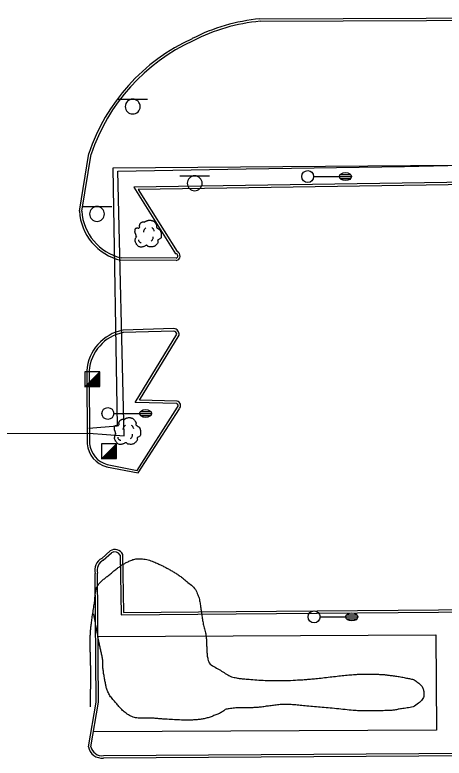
# Model space of a CAD drawing. Extents: x 2145380 to 2156929, y 139568 to 149130.
# Drawn here: x 2152300.4 to 2152408.4, y 142581.5 to 142768.5 of the extents above; entities that cross this region are included whole.
import ezdxf

# ---------------------------------------------------------------- set-up
doc = ezdxf.new("R2010")
doc.units = 0
for name, color, linetype in [('TOPO_Curb Back', 7, 'Continuous'), ('TOPO_Fence', 7, 'Continuous'), ('TOPO_Light Pole', 7, 'Continuous'), ('TOPO_Misc', 7, 'Continuous'), ('TOPO_Sidewalk', 7, 'Continuous'), ('TOPO_Sign', 7, 'Continuous'), ('TOPO_Tree', 7, 'Continuous'), ('TOPO_Tree Line', 7, 'Continuous')]:
    doc.layers.add(name, color=color, linetype=linetype)

# ---------------------------------------------------------------- blocks, each defined once
blk = doc.blocks.new('LP')
at = {"layer": 'TOPO_Light Pole'}
blk.add_line((3.81, 0), (20.32, 0), dxfattribs=at)
for points in [[(20.32, 0), (27.94, 0)], [(20.32, 0), (23.5, 0)], [(20.83, 1.27), (27.43, 1.27)], [(20.83, 1.27), (23.5, 1.27)], [(23.71, 1.27), (27.43, 1.27)], [(23.71, 0), (27.94, 0)], [(20.83, -1.27), (27.43, -1.27)], [(20.83, -1.27), (23.5, -1.27)], [(23.71, -1.27), (27.43, -1.27)]]:
    blk.add_lwpolyline(points, dxfattribs=at)
blk.add_circle((0, 0), 3.81, dxfattribs=at)
blk.add_ellipse((24.13, 0), major_axis=(3.81, 0), ratio=0.666667, dxfattribs=at)
blk = doc.blocks.new('TREE')
at = {"layer": 'TOPO_Tree'}
for points in [[(-3.49, 17.6), (-3.07, 18.27), (-2.58, 18.8), (-1.9, 19.19), (-1.05, 19.68), (-0.19, 19.96), (0.74, 20.24), (1.62, 20.51), (2.51, 20.82), (3.39, 20.77), (4.1, 20.73), (4.8, 20.47), (5.51, 20.24), (6.43, 19.95), (7.32, 19.73), (8.15, 19.19), (9.36, 18.4), (10.02, 17.21), (10.8, 16.01), (11.24, 15.33), (11.58, 14.62), (11.86, 13.89), (12.17, 13.08), (11.37, 12.02), (11.86, 11.25), (12, 11.03), (12.18, 10.86), (12.39, 10.72), (12.91, 10.35), (13.45, 10.02), (13.97, 9.66), (14.7, 9.16), (15.41, 8.68), (16.09, 8.07), (16.7, 7.53), (16.93, 6.73), (17.15, 5.95), (17.59, 4.38), (17.71, 2.77), (17.68, 1.19), (17.65, -0.25), (17.83, -2.22), (16.62, -3.04), (15.47, -3.83), (14.31, -4.58), (13.16, -5.35)], [(-14.07, -0.4), (-14.17, 0.5), (-14.37, 1.38), (-14.6, 2.25), (-14.84, 3.17), (-15.47, 3.96), (-15.66, 4.9), (-15.8, 5.59), (-15.71, 6.31), (-15.66, 7.01), (-15.6, 7.91), (-15.72, 8.8), (-15.13, 9.66), (-14.62, 10.42), (-13.76, 10.49), (-13.02, 10.72), (-12.18, 10.98), (-11.06, 10), (-10.37, 10.72), (-9.4, 11.74), (-10.29, 13.28), (-9.84, 14.42), (-9.56, 15.15), (-9.32, 15.89), (-8.78, 16.54), (-8.18, 17.26), (-7.5, 17.68), (-6.67, 18.13), (-6.14, 18.41), (-5.61, 18.61), (-5.08, 18.66), (-4.55, 18.71), (-4.02, 18.54), (-3.49, 18.13)], [(-4.21, 5.09), (-4.46, 6.09), (-4.3, 7.21), (-3.84, 8.21), (-3.33, 9.34), (-2.71, 10.27), (-1.64, 10.97)], [(5.89, 11.15), (6.5, 10.68), (6.96, 10.17), (7.36, 9.5), (7.93, 8.56), (8.31, 7.6), (8.46, 6.56)], [(13.16, -5.34), (13.25, -5.81), (13.36, -6.28), (13.45, -6.75), (13.76, -8.52), (12.24, -10.03), (10.8, -11.51), (9.98, -12.34), (9.13, -12.77), (8.15, -13.1), (5.97, -13.83), (3.32, -13.56), (1.27, -13.1), (0.49, -12.92), (-0.06, -11.44), (-0.84, -11.51), (-2.04, -11.61), (-3.28, -12.78), (-4.55, -13.1), (-6.06, -13.47), (-7.77, -14.03), (-9.31, -13.62), (-11.36, -13.09), (-12.84, -11.41), (-14.07, -9.39), (-15.32, -7.35), (-15.61, -5.13), (-15.13, -3.04), (-14.87, -1.89), (-13.91, -0.75), (-13.54, 0.13)], [(-11.38, -4.46), (-11.47, -5.41), (-11.03, -6.32), (-10.09, -7.22), (-9.3, -7.97), (-8.49, -8.26), (-7.7, -8.14)], [(4.79, -6.29), (5.71, -5.66), (6.3, -4.92), (6.81, -3.91), (7.36, -2.81), (7.63, -1.7), (7.54, -0.6)]]:
    blk.add_open_spline(points, degree=3, dxfattribs=at)

msp = doc.modelspace()

# ---------------------------------------------------------------- linework, layer by layer
at = {"layer": 'TOPO_Curb Back'}
for p, q in [((2152340.41, 142689.55), (2152327.58, 142689.15)), ((2152340.39, 142688.95), (2152327.64, 142688.55)), ((2152330.67, 142670.97), (2152341.1, 142688.14)), ((2152331.72, 142671.54), (2152341.68, 142687.95)), ((2152318.5, 142678.94), (2152318.59, 142660.58)), ((2152319.1, 142678.92), (2152319.19, 142660.61)), ((2152341.18, 142671.31), (2152331.72, 142671.54)), ((2152341.1, 142670.71), (2152330.67, 142670.97)), ((2152331.13, 142653.91), (2152341.33, 142669.79)), ((2152331.42, 142653.25), (2152341.8, 142669.42)), ((2152323.48, 142654.81), (2152331.42, 142653.25)), ((2152323.62, 142655.39), (2152331.13, 142653.91))]:
    msp.add_line(p, q, dxfattribs=at)
for points in [[(2152362.04, 142767.5), (2152424.8, 142767.76), (2152494.93, 142768.49), (2152577.74, 142768.29)], [(2152362.07, 142766.9), (2152424.81, 142767.16), (2152494.94, 142767.89), (2152577.74, 142767.69)], [(2152316.62, 142719.15), (2152318.99, 142733.62)], [(2152317.22, 142719.12), (2152319.57, 142733.48)], [(2152485.22, 142709.89), (2152474.16, 142727.17), (2152448.34, 142726.94), (2152330.32, 142725.17), (2152340.83, 142708.41)], [(2152484.73, 142709.54), (2152473.83, 142726.57), (2152448.34, 142726.34), (2152331.39, 142724.59), (2152341.2, 142708.94)], [(2152340.94, 142707.31), (2152327.13, 142707.35)], [(2152341, 142706.71), (2152327.06, 142706.75)], [(2152322.24, 142631.77), (2152324.33, 142633.67)], [(2152322.59, 142631.28), (2152324.69, 142633.18)], [(2152326.91, 142632.6), (2152327.11, 142617.52), (2152356.02, 142617.8), (2152406.97, 142618.22), (2152467.97, 142619.02)], [(2152327.51, 142632.75), (2152327.7, 142618.13), (2152356.02, 142618.4), (2152406.96, 142618.82), (2152467.96, 142619.62)], [(2152318.9, 142584.38), (2152320.81, 142595.6), (2152320.57, 142627.96)], [(2152319.51, 142584.39), (2152321.41, 142595.55), (2152321.17, 142628.04)], [(2152481.27, 142583.1), (2152322.68, 142582.13)], [(2152481.27, 142582.5), (2152322.72, 142581.53)]]:
    msp.add_lwpolyline(points, dxfattribs=at)
for centre, radius, start, end in [((2152366.6, 142720.23), 47.49, 95.5113, 117.0959), ((2152366.6, 142720.23), 46.89, 95.5449, 117.1117), ((2152365.32, 142718.08), 48.86, 114.6102, 161.4562), ((2152365.32, 142718.08), 48.26, 114.5946, 161.3991), ((2152330.16, 142719.96), 13.57, 183.3919, 256.7675), ((2152330.16, 142719.96), 12.97, 183.6837, 256.4677), ((2152340.8, 142707.85), 1.16, 280.2391, 69.4124), ((2152340.8, 142707.85), 0.561, 284.8246, 86.8954), ((2152329.63, 142678.18), 11.16, 100.6084, 176.1108), ((2152329.63, 142678.18), 10.56, 100.8563, 175.9935), ((2152340.29, 142688.15), 0.806, 359.5503, 83.3562), ((2152340.29, 142688.15), 1.41, 351.9489, 85.4015), ((2152340.94, 142670.19), 0.55, 314.5097, 72.9671), ((2152340.94, 142670.19), 1.15, 318.4688, 77.8051), ((2152325.13, 142661.16), 6.56, 185.0225, 255.5198), ((2152325.13, 142661.16), 5.96, 185.2549, 255.3541), ((2152325.51, 142631.77), 2.23, 26.0128, 121.8424), ((2152325.51, 142631.77), 1.63, 30.3971, 120.0734), ((2152323.9, 142628.77), 3.43, 119.0282, 193.6458), ((2152323.9, 142628.77), 2.83, 117.6925, 194.9875), ((2152322.32, 142584.98), 3.47, 189.8793, 276.6057), ((2152322.32, 142584.98), 2.87, 191.8489, 277.2248)]:
    msp.add_arc(centre, radius, start, end, dxfattribs=at)
at = {"layer": 'TOPO_Fence'}
for points in [[(2152252.48, 142729.16), (2152254.34, 142663.04), (2152319, 142663.22), (2152327.85, 142662.59), (2152326.29, 142729.13), (2152358.55, 142729.8), (2152398.39, 142730.38), (2152438.48, 142731.27), (2152495.65, 142731.84), (2152495.56, 142680.21), (2152496.94, 142610.04)], [(2152496.78, 142619.95), (2152496.1, 142731.29), (2152325, 142729.94), (2152326.12, 142665.05), (2152319.02, 142664.43)]]:
    msp.add_lwpolyline(points, dxfattribs=at)
at = {"layer": 'TOPO_Misc'}
for p, q in [((2152318.03, 142674.95), (2152321.77, 142678.7)), ((2152320.05, 142676.98), (2152321.77, 142676.98)), ((2152320.24, 142677.17), (2152321.77, 142677.17)), ((2152320.43, 142677.35), (2152321.77, 142677.35)), ((2152320.62, 142677.54), (2152321.77, 142677.54)), ((2152320.8, 142677.72), (2152321.77, 142677.72)), ((2152320.99, 142677.91), (2152321.77, 142677.91)), ((2152321.18, 142678.11), (2152321.77, 142678.11)), ((2152321.37, 142678.29), (2152321.77, 142678.29)), ((2152321.56, 142678.48), (2152321.77, 142678.48)), ((2152321.74, 142678.66), (2152321.77, 142678.66)), ((2152318.19, 142675.11), (2152321.78, 142675.11)), ((2152318.38, 142675.3), (2152321.78, 142675.3)), ((2152318.56, 142675.48), (2152321.78, 142675.48)), ((2152318.75, 142675.67), (2152321.78, 142675.67)), ((2152318.94, 142675.86), (2152321.78, 142675.86)), ((2152319.13, 142676.05), (2152321.78, 142676.05)), ((2152319.32, 142676.24), (2152321.78, 142676.24)), ((2152319.5, 142676.42), (2152321.77, 142676.42)), ((2152319.69, 142676.61), (2152321.77, 142676.61)), ((2152319.87, 142676.8), (2152321.77, 142676.8)), ((2152322.21, 142656.84), (2152325.94, 142660.59)), ((2152325.54, 142660.18), (2152325.94, 142660.18)), ((2152325.73, 142660.37), (2152325.94, 142660.37)), ((2152325.91, 142660.55), (2152325.94, 142660.55)), ((2152323.67, 142658.31), (2152325.94, 142658.31)), ((2152323.86, 142658.5), (2152325.94, 142658.5)), ((2152324.05, 142658.69), (2152325.94, 142658.69)), ((2152324.23, 142658.87), (2152325.94, 142658.87)), ((2152324.42, 142659.06), (2152325.94, 142659.06)), ((2152324.6, 142659.24), (2152325.94, 142659.24)), ((2152324.79, 142659.43), (2152325.94, 142659.43)), ((2152324.97, 142659.62), (2152325.94, 142659.62)), ((2152325.16, 142659.81), (2152325.94, 142659.81)), ((2152325.36, 142660), (2152325.94, 142660)), ((2152322.36, 142657), (2152325.95, 142657)), ((2152322.55, 142657.19), (2152325.95, 142657.19)), ((2152322.73, 142657.37), (2152325.95, 142657.37)), ((2152322.92, 142657.57), (2152325.95, 142657.57)), ((2152323.11, 142657.75), (2152325.95, 142657.75)), ((2152323.3, 142657.94), (2152325.95, 142657.94)), ((2152323.49, 142658.13), (2152325.95, 142658.13))]:
    msp.add_line(p, q, dxfattribs=at)
for points in [[(2152321.78, 142674.96), (2152321.77, 142678.7), (2152318.03, 142678.69), (2152318.03, 142674.95), (2152321.78, 142674.96)], [(2152325.95, 142656.85), (2152325.94, 142660.59), (2152322.2, 142660.58), (2152322.21, 142656.84), (2152325.95, 142656.85)]]:
    msp.add_lwpolyline(points, dxfattribs=at)
at = {"layer": 'TOPO_Sidewalk'}
msp.add_lwpolyline([(2152321.29, 142612.07), (2152406.26, 142612.52), (2152406.42, 142588.56), (2152320.15, 142588.13)], dxfattribs=at)
at = {"layer": 'TOPO_Sign'}
for points in [[(2152326.3, 142747.3), (2152333.79, 142747.3)], [(2152330.05, 142747.3), (2152330.05, 142747.3)], [(2152328.18, 142745.43), (2152328.18, 142745.43)], [(2152331.92, 142745.43), (2152331.92, 142745.43)], [(2152330.05, 142743.56), (2152330.05, 142743.56)], [(2152341.88, 142728), (2152349.37, 142728)], [(2152345.63, 142728), (2152345.63, 142728)], [(2152343.76, 142726.13), (2152343.76, 142726.13)], [(2152347.5, 142726.13), (2152347.5, 142726.13)], [(2152345.63, 142724.26), (2152345.63, 142724.26)], [(2152317.31, 142720.28), (2152324.8, 142720.29)], [(2152321.06, 142720.28), (2152321.06, 142720.28)], [(2152319.19, 142718.41), (2152319.19, 142718.41)], [(2152322.93, 142718.41), (2152322.93, 142718.41)], [(2152321.06, 142716.54), (2152321.06, 142716.54)]]:
    msp.add_lwpolyline(points, dxfattribs=at)
for centre, start, end in [((2152330.05, 142745.43), 90, 180), ((2152330.05, 142745.43), 360, 90), ((2152330.05, 142745.43), 180, 270), ((2152330.05, 142745.43), 270, 0), ((2152345.63, 142726.13), 90, 180), ((2152345.63, 142726.13), 360, 90), ((2152345.63, 142726.13), 180, 270), ((2152345.63, 142726.13), 270, 0), ((2152321.06, 142718.41), 90, 180), ((2152321.06, 142718.41), 360, 90), ((2152321.06, 142718.41), 180, 270), ((2152321.06, 142718.41), 270, 0)]:
    msp.add_arc(centre, 1.87, start, end, dxfattribs=at)
at = {"layer": 'TOPO_Tree Line'}
msp.add_open_spline([(2152319.42, 142594.45), (2152319.43, 142595.51), (2152319.43, 142596.57), (2152319.44, 142597.63), (2152319.44, 142598.76), (2152319.54, 142599.89), (2152319.53, 142601.01), (2152319.52, 142601.85), (2152319.51, 142602.69), (2152319.49, 142603.53), (2152319.47, 142604.45), (2152319.45, 142605.38), (2152319.43, 142606.31), (2152319.4, 142607.41), (2152319.37, 142608.51), (2152319.34, 142609.61), (2152319.31, 142610.6), (2152319.34, 142611.59), (2152319.39, 142612.58), (2152319.45, 142613.71), (2152319.57, 142614.83), (2152319.72, 142615.96), (2152319.92, 142617.51), (2152320.19, 142619.06), (2152320.41, 142620.61), (2152320.54, 142621.5), (2152320.56, 142622.4), (2152320.69, 142623.29), (2152320.82, 142624.16), (2152321.23, 142625.01), (2152321.86, 142625.66), (2152322.55, 142626.35), (2152323.27, 142626.94), (2152324.02, 142627.54), (2152324.89, 142628.25), (2152325.76, 142628.94), (2152326.66, 142629.61), (2152327.33, 142630.12), (2152328.01, 142630.51), (2152328.82, 142630.9), (2152329.83, 142631.38), (2152330.84, 142631.68), (2152331.84, 142631.64), (2152333.21, 142631.59), (2152334.57, 142631.22), (2152335.94, 142630.63), (2152336.82, 142630.25), (2152337.59, 142629.87), (2152338.39, 142629.43), (2152339.23, 142628.98), (2152340.04, 142628.52), (2152340.85, 142628.02), (2152341.73, 142627.49), (2152342.52, 142626.85), (2152343.33, 142626.19), (2152344.5, 142625.25), (2152345.69, 142624.29), (2152346.29, 142622.88), (2152346.79, 142621.72), (2152346.97, 142620.52), (2152347.16, 142619.3), (2152347.34, 142618.16), (2152347.47, 142617.01), (2152347.66, 142615.87), (2152347.88, 142614.61), (2152348.34, 142613.39), (2152348.49, 142612.12), (2152348.61, 142611.17), (2152348.6, 142610.21), (2152348.66, 142609.25), (2152348.72, 142608.32), (2152348.72, 142607.39), (2152348.95, 142606.47), (2152349.3, 142605.06), (2152350.85, 142604.39), (2152352.1, 142603.6), (2152353.33, 142602.82), (2152354.51, 142602.04), (2152355.9, 142601.75), (2152356.83, 142601.56), (2152357.76, 142601.45), (2152358.7, 142601.39), (2152360.76, 142601.24), (2152362.81, 142601.06), (2152364.88, 142601.04), (2152367.31, 142601.01), (2152369.75, 142601.06), (2152372.18, 142601.21), (2152373.47, 142601.29), (2152374.76, 142601.39), (2152376.04, 142601.52), (2152377.85, 142601.71), (2152379.65, 142601.94), (2152381.46, 142602.13), (2152383.11, 142602.31), (2152384.76, 142602.48), (2152386.42, 142602.59), (2152387.37, 142602.65), (2152388.32, 142602.63), (2152389.26, 142602.63), (2152390.41, 142602.62), (2152391.55, 142602.61), (2152392.69, 142602.55), (2152393.53, 142602.5), (2152394.36, 142602.39), (2152395.2, 142602.29), (2152396.45, 142602.14), (2152397.68, 142601.9), (2152398.92, 142601.66), (2152399.92, 142601.46), (2152400.84, 142601.28), (2152401.77, 142600.56), (2152402.58, 142599.93), (2152403.07, 142599.09), (2152403.2, 142598.31), (2152403.37, 142597.37), (2152402.95, 142596.15), (2152401.97, 142595.37), (2152400.53, 142594.23), (2152399.07, 142594.17), (2152397.53, 142593.91), (2152396.6, 142593.75), (2152395.67, 142593.55), (2152394.73, 142593.51), (2152393.02, 142593.43), (2152391.3, 142593.39), (2152389.59, 142593.41), (2152388.26, 142593.42), (2152386.93, 142593.39), (2152385.6, 142593.51), (2152383.44, 142593.69), (2152381.3, 142593.95), (2152379.15, 142594.14), (2152377.22, 142594.32), (2152375.28, 142594.49), (2152373.34, 142594.66), (2152371.8, 142594.8), (2152370.25, 142594.96), (2152368.71, 142595.01), (2152367.41, 142595.05), (2152366.12, 142594.82), (2152364.82, 142594.69), (2152363.62, 142594.56), (2152362.43, 142594.33), (2152361.23, 142594.25), (2152360.27, 142594.19), (2152359.31, 142594.2), (2152358.35, 142594.17), (2152356.98, 142594.13), (2152355.61, 142594.14), (2152354.24, 142593.94), (2152353.29, 142593.81), (2152352.54, 142593.05), (2152351.65, 142592.69), (2152350.7, 142592.3), (2152349.75, 142591.89), (2152348.74, 142591.62), (2152347.74, 142591.36), (2152346.73, 142591.22), (2152345.71, 142591.14), (2152344.87, 142591.08), (2152344.03, 142591.02), (2152343.18, 142591.05), (2152341.4, 142591.12), (2152339.62, 142591.22), (2152337.83, 142591.34), (2152336.86, 142591.4), (2152335.9, 142591.49), (2152334.93, 142591.56), (2152333.98, 142591.63), (2152333.02, 142591.5), (2152332.06, 142591.55), (2152330.77, 142591.62), (2152329.51, 142592.01), (2152328.39, 142592.81), (2152327.43, 142593.5), (2152326.76, 142594.31), (2152326.03, 142595.17), (2152325.25, 142596.08), (2152324.44, 142596.92), (2152323.9, 142598.01), (2152323.48, 142598.85), (2152323.29, 142599.75), (2152323.12, 142600.65), (2152322.91, 142601.75), (2152322.72, 142602.84), (2152322.59, 142603.94), (2152322.47, 142604.94), (2152322.55, 142605.95), (2152322.36, 142606.93), (2152322.18, 142607.92), (2152321.93, 142608.89), (2152321.74, 142609.87), (2152321.46, 142611.34), (2152321.16, 142612.81), (2152320.89, 142614.28), (2152320.67, 142615.46), (2152320.46, 142616.63), (2152320.24, 142617.81)], degree=3, dxfattribs=at)

# ---------------------------------------------------------------- block references
at = {"layer": 'TOPO_Light Pole', "xscale": 0.39370000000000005, "yscale": 0.3937000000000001}
for p in [(2152374.04, 142727.82), (2152323.78, 142668.21), (2152375.64, 142617.05)]:
    msp.add_blockref('LP', p, dxfattribs=at)
at = {"layer": 'TOPO_Tree', "xscale": 0.19685000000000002, "yscale": 0.19685000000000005}
for p in [(2152333.7, 142712.79), (2152328.53, 142663.12)]:
    msp.add_blockref('TREE', p, dxfattribs=at)

doc.saveas('drawing.dxf')
